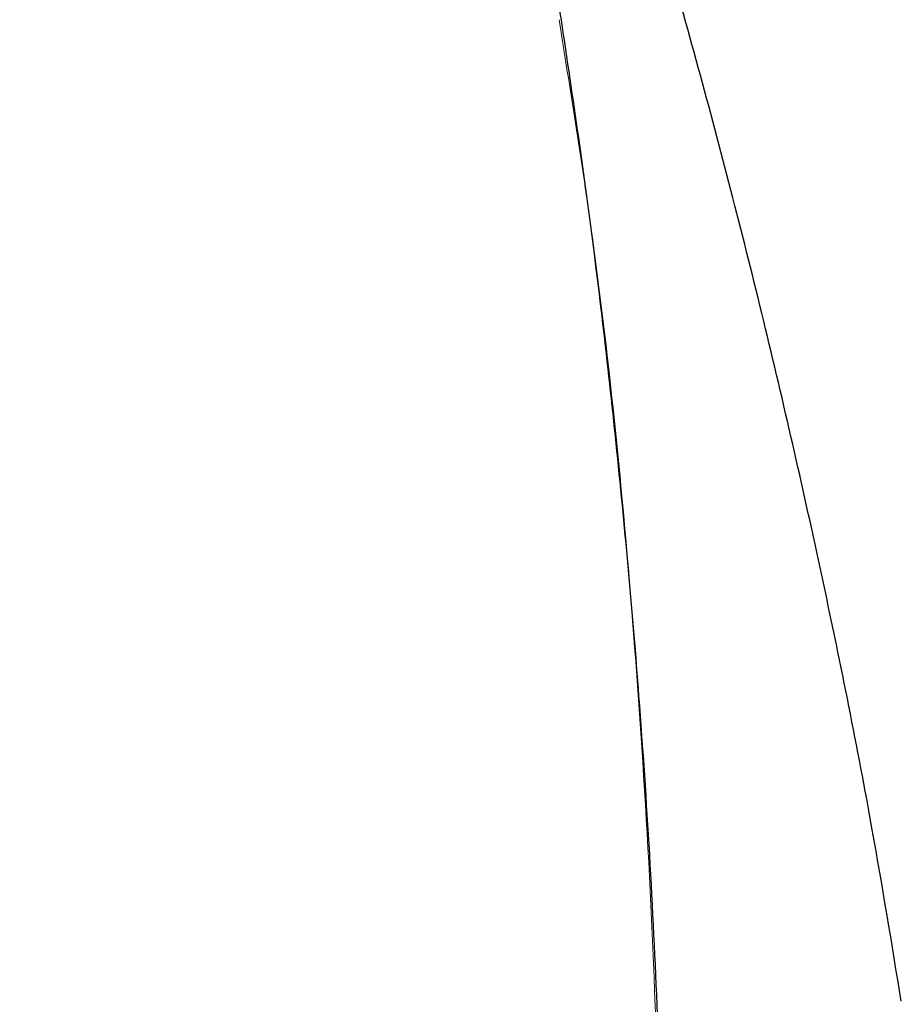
# Model space of a CAD drawing. Header units: millimetres. Extents: x 8 to 1329, y 12 to 1074.
# Tile 250 of 619: x 1250.48 to 1251.59, y 240.73 to 241.97. Entities that reach past the tile are written whole.
import ezdxf

# ---------------------------------------------------------------- set-up
doc = ezdxf.new("R2010")
doc.units = ezdxf.units.MM

msp = doc.modelspace()

# ---------------------------------------------------------------- linework, layer by layer
at = {"color": 7, "linetype": 'Continuous', "lineweight": 30}
for points, knots in [([(1251.5901, 240.737), (1251.5783, 240.8088), (1251.5495, 240.9844), (1251.4934, 241.263), (1251.4233, 241.5729), (1251.3441, 241.8822), (1251.2563, 242.1908), (1251.159, 242.4988), (1251.0781, 242.7385), (1251.0267, 242.875), (1251.0137, 242.9095)], [0, 0, 0, 0, 0.098207, 0.240174, 0.382172, 0.524258, 0.666499, 0.808961, 0.951722, 1, 1, 1, 1]), ([(1249.3528, 233.8515), (1249.4208, 233.9627), (1249.5527, 234.1781), (1249.7318, 234.4934), (1249.8913, 234.7894), (1250.0317, 235.0659), (1250.1549, 235.3224), (1250.2624, 235.5586), (1250.355, 235.7731), (1250.4343, 235.9657), (1250.5016, 236.1366), (1250.5585, 236.2872), (1250.6033, 236.4101), (1250.6379, 236.5079), (1250.6642, 236.584), (1250.6873, 236.652), (1250.713, 236.7293), (1250.7418, 236.8177), (1250.7731, 236.9169), (1250.804, 237.0178), (1250.8369, 237.1285), (1250.8733, 237.2562), (1250.9123, 237.3993), (1250.953, 237.5569), (1250.9937, 237.7243), (1251.0333, 237.8989), (1251.0705, 238.0755), (1251.1164, 238.3125), (1251.1668, 238.6107), (1251.2057, 238.8972), (1251.2297, 239.1094), (1251.243, 239.2421), (1251.2538, 239.3638), (1251.2627, 239.4786), (1251.2699, 239.5846), (1251.2755, 239.6802), (1251.2796, 239.7624), (1251.2832, 239.844), (1251.2867, 239.9382), (1251.2898, 240.0535), (1251.292, 240.1902), (1251.2924, 240.3483), (1251.2901, 240.5272), (1251.2842, 240.72), (1251.2744, 240.9199), (1251.2585, 241.1557), (1251.2342, 241.425), (1251.1994, 241.7267), (1251.1692, 241.9273), (1251.1544, 242.0259)], [0, 0, 0, 0, 0.0427941, 0.0829323, 0.1204214, 0.1552582, 0.1874391, 0.2169604, 0.2438183, 0.2675531, 0.2887272, 0.3073423, 0.3233997, 0.3342224, 0.3434666, 0.3514927, 0.3592558, 0.3719446, 0.3840233, 0.3956719, 0.408971, 0.4245129, 0.4422974, 0.4611191, 0.4818406, 0.5031043, 0.5244615, 0.5459131, 0.589008, 0.632479, 0.6496388, 0.6658444, 0.6805358, 0.6937138, 0.707429, 0.7190002, 0.7284277, 0.737326, 0.7487593, 0.7628015, 0.7794528, 0.7987138, 0.8205856, 0.8448575, 0.8692791, 0.8932438, 0.9299724, 0.9655563, 1, 1, 1, 1])]:
    msp.add_open_spline(points, degree=3, knots=knots, dxfattribs=at)
at = {"color": 252, "linetype": 'Continuous', "lineweight": 0}
msp.add_open_spline([(1251.1597, 241.9709), (1251.1736, 241.8841), (1251.2159, 241.6217), (1251.26, 241.1662), (1251.2901, 240.605), (1251.2874, 240.0275), (1251.2548, 239.4502), (1251.1907, 238.8737), (1251.0953, 238.2985), (1250.9685, 237.7252), (1250.8054, 237.1354), (1250.6027, 236.53), (1250.357, 235.9099), (1250.0736, 235.295), (1249.7556, 234.6856), (1249.5137, 234.285), (1249.3927, 234.0847)], degree=3, knots=[0, 0, 0, 0, 0.03266, 0.098765, 0.170887, 0.24298, 0.315067, 0.387172, 0.459279, 0.531374, 0.60348, 0.682775, 0.762078, 0.841405, 0.920715, 1, 1, 1, 1], dxfattribs=at)

doc.saveas('drawing.dxf')
